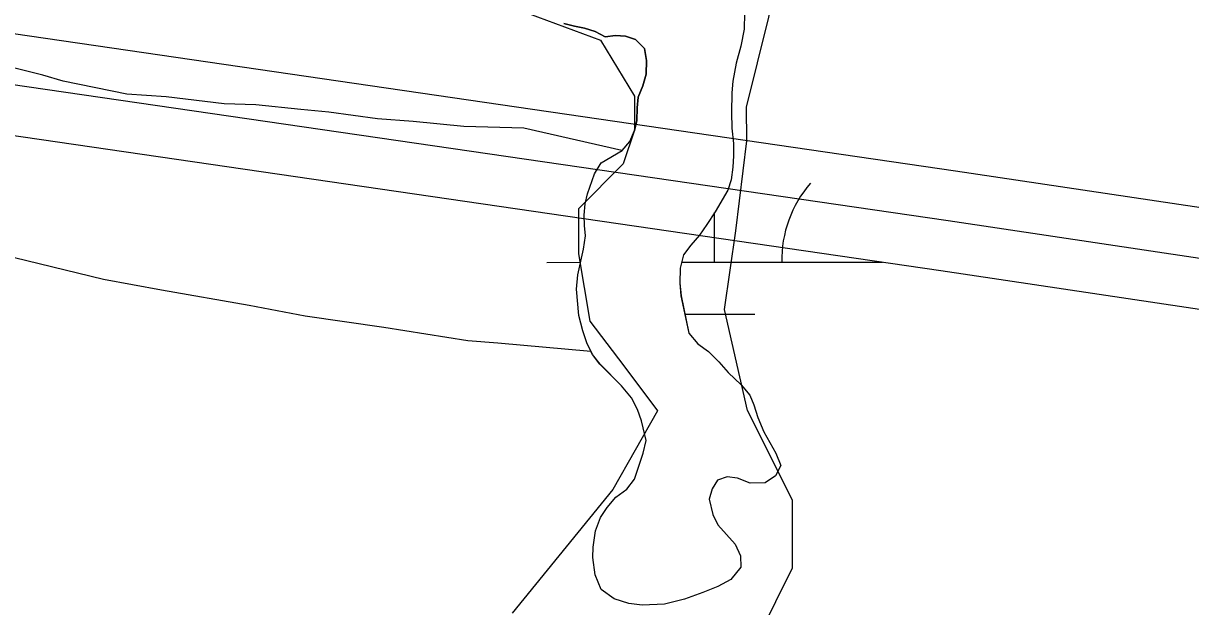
# Model space of a CAD drawing. Extents: x 3279314 to 3317160, y 734079 to 759431.
# Drawn here: x 3307816.5 to 3308164.3, y 756376.4 to 756550 of the extents above; entities that cross this region are included whole.
import ezdxf

# ---------------------------------------------------------------- set-up
doc = ezdxf.new("R2010")
doc.units = 0
for name, color, linetype in [('V-ROAD-CNTR', 7, 'Continuous'), ('V-SITE-VEGE', 7, 'Continuous'), ('V-TOPO-SHOR', 7, 'Continuous'), ('V-WETL-SWMP', 7, 'Continuous')]:
    doc.layers.add(name, color=color, linetype=linetype)

msp = doc.modelspace()

# ---------------------------------------------------------------- linework, layer by layer
at = {"layer": 'V-ROAD-CNTR'}
for points in [[(3309580.83, 756285.84), (3309454.89, 756303.52), (3308954.55, 756379.72), (3308656.82, 756421.96), (3308094.24, 756506.01), (3307567.72, 756582.64), (3306992.15, 756663.11), (3306373.34, 756753.36), (3305484.27, 756879.78), (3304917.24, 756967.07), (3304347.59, 757047.14), (3303582.54, 757158.21), (3303505.23, 757169.78), (3303449.6, 757179.28), (3303406.91, 757198.42), (3303370.58, 757229), (3303319.73, 757265.64), (3303277.65, 757291.26), (3303242.8, 757309.16), (3303195.6, 757315.52), (3303162.05, 757304.15)], [(3309578.17, 756255.92), (3309450.54, 756273.83), (3308950.18, 756350.04), (3308652.5, 756392.27), (3308089.86, 756476.33), (3307563.48, 756552.94), (3306987.91, 756633.42), (3306369.07, 756723.67), (3305732.15, 756814.23)], [(3308952.37, 756364.88), (3308654.66, 756407.11), (3308092.05, 756491.17), (3307565.6, 756567.79), (3306990.03, 756648.27)], [(3308952.37, 756364.88), (3308654.66, 756407.11), (3308092.05, 756491.17), (3307565.6, 756567.79), (3306990.03, 756648.27)]]:
    msp.add_lwpolyline(points, dxfattribs=at)
at = {"layer": 'V-SITE-VEGE'}
for points in [[(3308031.39, 756553.05), (3308031.29, 756548.27)], [(3307977.51, 756550), (3307980.66, 756549.17)], [(3307980.66, 756549.17), (3307983.67, 756548.61), (3307986.82, 756547.63), (3307989.82, 756546.01), (3307992.9, 756546.4), (3307995.9, 756546.22), (3307998.89, 756545.24), (3308001.55, 756542.48), (3308002.18, 756538.99), (3308002.09, 756534.86), (3308001.1, 756531.39), (3307999.71, 756527.99), (3307999.38, 756524.83), (3307999.28, 756521.11), (3307998.62, 756518.12), (3307997.15, 756514.88), (3307994.85, 756512.13), (3307965.57, 756518.85), (3307947.7, 756519.28), (3307932.64, 756520.75), (3307922.04, 756521.57), (3307907.55, 756523.59), (3307899.18, 756524.35), (3307885.81, 756525.79), (3307876.31, 756526.01), (3307859.03, 756528.1), (3307847.31, 756528.94), (3307828.39, 756532.75), (3307822.29, 756534.57), (3307805.06, 756538.89)], [(3308031.29, 756548.27), (3308030.22, 756543.26), (3308028.82, 756538.16), (3308027.91, 756532.82), (3308027.57, 756529.34), (3308027.47, 756523.43), (3308027.61, 756518.81), (3308028.08, 756514.2), (3308028.06, 756510.55), (3308027.89, 756507.23), (3308027.39, 756503.43), (3308026.41, 756500.35), (3308022.57, 756493.89), (3308020.13, 756490.09), (3308017.93, 756486.95), (3308015.33, 756483.96), (3308013.21, 756481.05), (3308012.22, 756477.17), (3308012.04, 756472.64), (3308012.43, 756468.91), (3308014.74, 756457.81), (3308017.4, 756454.64), (3308020.63, 756452.36), (3308023.69, 756449.27), (3308026.51, 756446.02), (3308030.31, 756442.36), (3308032.97, 756439.27), (3308034.17, 756436.43), (3308035.29, 756432.7), (3308037.13, 756428.41), (3308040.67, 756422.08), (3308042.2, 756418.34), (3308040.56, 756415.27), (3308037.48, 756413.18), (3308033.02, 756413.12), (3308029.22, 756414.59), (3308026.23, 756415.01), (3308023.31, 756414.04), (3308021.68, 756411.46), (3308020.86, 756408.31), (3308021.89, 756403.77), (3308023.42, 756400.69), (3308028.58, 756394.92), (3308030.11, 756391.51), (3308030.25, 756388.1), (3308027.24, 756384.47), (3308023.43, 756382.38), (3308018.89, 756380.54), (3308013.45, 756378.62), (3308007.54, 756377.1), (3308000.9, 756376.81), (3307996.93, 756377.3), (3307992.56, 756378.7), (3307988.69, 756381.47), (3307986.85, 756385.85), (3307986.22, 756391.03), (3307986.23, 756394.11), (3307986.98, 756398.88), (3307988.45, 756402.85), (3307990.4, 756405.92), (3307993.01, 756408.98), (3307996.33, 756411.32), (3307998.62, 756414.31), (3308001.16, 756422.07), (3308002.06, 756425.79), (3308000.71, 756431.71), (3307999.51, 756435.03), (3307997.66, 756438.52), (3307994.68, 756442.09), (3307988.3, 756448.52), (3307986.05, 756451.44), (3307985.6, 756452.36), (3307957.9, 756454.75), (3307948.97, 756455.52), (3307923.91, 756459.47), (3307900.51, 756462.83), (3307883.82, 756466.02), (3307857.65, 756470.56), (3307840.4, 756473.77), (3307809.83, 756481.2)]]:
    msp.add_lwpolyline(points, dxfattribs=at)
at = {"layer": 'V-TOPO-SHOR'}
for points in [[(3308035.7, 756367.85), (3308045.68, 756387.94), (3308045.64, 756408.01), (3308032.2, 756434.73), (3308025.44, 756464.81), (3308028.73, 756488.23), (3308032.01, 756514.99), (3308031.98, 756525.02), (3308041.92, 756565.17), (3308055.25, 756585.27), (3308058.57, 756595.31), (3308088.61, 756622.14), (3308091.9, 756642.21), (3308085.14, 756672.29), (3308078.39, 756702.37), (3308088.34, 756735.84), (3308084.92, 756765.93), (3308074.84, 756785.97)], [(3307774.38, 756567.89), (3307851.33, 756554.69), (3307901.49, 756554.81), (3307924.89, 756558.21), (3307961.69, 756554.95), (3307988.46, 756544.98), (3307998.54, 756528.29), (3307998.56, 756518.25), (3307995.24, 756508.21), (3307981.89, 756494.81), (3307981.92, 756481.43), (3307985.32, 756461.37), (3307995.38, 756448.02), (3308005.44, 756434.67), (3307992.12, 756411.23), (3307962.11, 756374.37)]]:
    msp.add_lwpolyline(points, dxfattribs=at)
at = {"layer": 'V-WETL-SWMP'}
for p, q in [((3308031.39, 756553.05), (3308031.29, 756548.27)), ((3308031.39, 756553.05), (3308031.29, 756548.27)), ((3307980.66, 756549.17), (3307977.51, 756550)), ((3307980.66, 756549.17), (3307977.51, 756550)), ((3307983.68, 756548.61), (3307980.66, 756549.17)), ((3307983.68, 756548.61), (3307980.66, 756549.17)), ((3307986.83, 756547.63), (3307983.68, 756548.61)), ((3307986.83, 756547.63), (3307983.68, 756548.61)), ((3307989.82, 756546.01), (3307986.83, 756547.63)), ((3307989.82, 756546.01), (3307986.83, 756547.63)), ((3307992.9, 756546.4), (3307989.82, 756546.01)), ((3307992.9, 756546.4), (3307989.82, 756546.01)), ((3307995.9, 756546.22), (3307992.9, 756546.4)), ((3307995.9, 756546.22), (3307992.9, 756546.4)), ((3307998.89, 756545.24), (3307995.9, 756546.22)), ((3307998.89, 756545.24), (3307995.9, 756546.22)), ((3308031.29, 756548.27), (3308030.22, 756543.25)), ((3308031.29, 756548.27), (3308030.22, 756543.25)), ((3308001.55, 756542.48), (3307998.89, 756545.24)), ((3308001.55, 756542.48), (3307998.89, 756545.24)), ((3308030.22, 756543.25), (3308028.82, 756538.16)), ((3308030.22, 756543.25), (3308028.82, 756538.16)), ((3308002.19, 756538.99), (3308001.55, 756542.48)), ((3308002.19, 756538.99), (3308001.55, 756542.48)), ((3308002.09, 756534.86), (3308002.19, 756538.99)), ((3308002.09, 756534.86), (3308002.19, 756538.99)), ((3308028.82, 756538.16), (3308027.91, 756532.82)), ((3308028.82, 756538.16), (3308027.91, 756532.82)), ((3308001.1, 756531.39), (3308002.09, 756534.86)), ((3308001.1, 756531.39), (3308002.09, 756534.86)), ((3308027.91, 756532.82), (3308027.57, 756529.34)), ((3308027.91, 756532.82), (3308027.57, 756529.34)), ((3307999.71, 756527.99), (3308001.1, 756531.39)), ((3307999.71, 756527.99), (3308001.1, 756531.39)), ((3308027.57, 756529.34), (3308027.47, 756523.43)), ((3308027.57, 756529.34), (3308027.47, 756523.43)), ((3307999.38, 756524.83), (3307999.71, 756527.99)), ((3307999.38, 756524.83), (3307999.71, 756527.99)), ((3307999.28, 756521.11), (3307999.38, 756524.83)), ((3307999.28, 756521.11), (3307999.38, 756524.83)), ((3308027.47, 756523.43), (3308027.61, 756518.81)), ((3308027.47, 756523.43), (3308027.61, 756518.81)), ((3307998.62, 756518.12), (3307999.28, 756521.11)), ((3307998.62, 756518.12), (3307999.28, 756521.11)), ((3308027.61, 756518.81), (3308028.08, 756514.19)), ((3308027.61, 756518.81), (3308028.08, 756514.19)), ((3307994.87, 756512.14), (3307997.15, 756514.88)), ((3307994.87, 756512.14), (3307997.15, 756514.88)), ((3307997.15, 756514.88), (3307998.62, 756518.12)), ((3307997.15, 756514.88), (3307998.62, 756518.12)), ((3307988.7, 756508.52), (3307994.87, 756512.14)), ((3307988.7, 756508.52), (3307994.87, 756512.14)), ((3308028.08, 756514.19), (3308028.07, 756510.55)), ((3308028.08, 756514.19), (3308028.07, 756510.55)), ((3307986.67, 756505.21), (3307988.7, 756508.52)), ((3307986.67, 756505.21), (3307988.7, 756508.52)), ((3308028.07, 756510.55), (3308027.89, 756507.23)), ((3308028.07, 756510.55), (3308027.89, 756507.23)), ((3307984.54, 756499.22), (3307986.67, 756505.21)), ((3307984.54, 756499.22), (3307986.67, 756505.21)), ((3308027.89, 756507.23), (3308027.39, 756503.43)), ((3308027.89, 756507.23), (3308027.39, 756503.43)), ((3308027.39, 756503.43), (3308026.41, 756500.35)), ((3308027.39, 756503.43), (3308026.41, 756500.35)), ((3307983.88, 756496.23), (3307984.54, 756499.22)), ((3307983.88, 756496.23), (3307984.54, 756499.22)), ((3308026.41, 756500.35), (3308022.58, 756493.89)), ((3308026.41, 756500.35), (3308022.58, 756493.89)), ((3307983.54, 756492.91), (3307983.88, 756496.23)), ((3307983.54, 756492.91), (3307983.88, 756496.23)), ((3307983.69, 756489.83), (3307983.54, 756492.91)), ((3307983.69, 756489.83), (3307983.54, 756492.91)), ((3308022.58, 756493.89), (3308020.13, 756490.09)), ((3308022.58, 756493.89), (3308020.13, 756490.09)), ((3308022.43, 756478.89), (3308022.42, 756493.65)), ((3307984, 756486.75), (3307983.69, 756489.83)), ((3307984, 756486.75), (3307983.69, 756489.83)), ((3308020.13, 756490.09), (3308017.93, 756486.94)), ((3308020.13, 756490.09), (3308017.93, 756486.94)), ((3307983.42, 756482.79), (3307984, 756486.75)), ((3307983.42, 756482.79), (3307984, 756486.75)), ((3308015.33, 756483.96), (3308013.21, 756481.05)), ((3308015.33, 756483.96), (3308013.21, 756481.05)), ((3308017.93, 756486.94), (3308015.33, 756483.96)), ((3308017.93, 756486.94), (3308015.33, 756483.96)), ((3307981.69, 756475.1), (3307983.42, 756482.79)), ((3307981.69, 756475.1), (3307983.42, 756482.79)), ((3308013.21, 756481.05), (3308012.23, 756477.17)), ((3308013.21, 756481.05), (3308012.23, 756477.17)), ((3307972.43, 756478.86), (3307982.54, 756478.87)), ((3308012.23, 756477.17), (3308012.05, 756472.64)), ((3308012.23, 756477.17), (3308012.05, 756472.64)), ((3308012.66, 756478.88), (3308072.43, 756478.91)), ((3307981.35, 756470.89), (3307981.69, 756475.1)), ((3307981.35, 756470.89), (3307981.69, 756475.1)), ((3307981.97, 756463.04), (3307981.35, 756470.89)), ((3307981.97, 756463.04), (3307981.35, 756470.89)), ((3308012.05, 756472.64), (3308012.44, 756468.91)), ((3308012.05, 756472.64), (3308012.44, 756468.91)), ((3308012.44, 756468.91), (3308014.74, 756457.81)), ((3308012.44, 756468.91), (3308014.74, 756457.81)), ((3307983.16, 756458.42), (3307981.97, 756463.04)), ((3307983.16, 756458.42), (3307981.97, 756463.04)), ((3308013.57, 756463.45), (3308034.44, 756463.46)), ((3307984.36, 756454.93), (3307983.16, 756458.42)), ((3307984.36, 756454.93), (3307983.16, 756458.42)), ((3308014.74, 756457.81), (3308017.4, 756454.64)), ((3308014.74, 756457.81), (3308017.4, 756454.64)), ((3307986.05, 756451.44), (3307984.36, 756454.93)), ((3307986.05, 756451.44), (3307984.36, 756454.93)), ((3308017.4, 756454.64), (3308020.63, 756452.36)), ((3308017.4, 756454.64), (3308020.63, 756452.36)), ((3308020.63, 756452.36), (3308023.7, 756449.27)), ((3308020.63, 756452.36), (3308023.7, 756449.27)), ((3307988.31, 756448.52), (3307986.05, 756451.44)), ((3307988.31, 756448.52), (3307986.05, 756451.44)), ((3308023.7, 756449.27), (3308026.52, 756446.02)), ((3308023.7, 756449.27), (3308026.52, 756446.02)), ((3307994.68, 756442.09), (3307988.31, 756448.52)), ((3307994.68, 756442.09), (3307988.31, 756448.52)), ((3308026.52, 756446.02), (3308030.31, 756442.36)), ((3308026.52, 756446.02), (3308030.31, 756442.36)), ((3307997.66, 756438.52), (3307994.68, 756442.09)), ((3307997.66, 756438.52), (3307994.68, 756442.09)), ((3308030.31, 756442.36), (3308032.97, 756439.27)), ((3308030.31, 756442.36), (3308032.97, 756439.27)), ((3307999.51, 756435.03), (3307997.66, 756438.52)), ((3307999.51, 756435.03), (3307997.66, 756438.52)), ((3308032.97, 756439.27), (3308034.17, 756436.43)), ((3308032.97, 756439.27), (3308034.17, 756436.43)), ((3308000.71, 756431.71), (3307999.51, 756435.03)), ((3308000.71, 756431.71), (3307999.51, 756435.03)), ((3308034.17, 756436.43), (3308035.29, 756432.7)), ((3308034.17, 756436.43), (3308035.29, 756432.7)), ((3308002.06, 756425.79), (3308000.71, 756431.71)), ((3308002.06, 756425.79), (3308000.71, 756431.71)), ((3308035.29, 756432.7), (3308037.14, 756428.4)), ((3308035.29, 756432.7), (3308037.14, 756428.4)), ((3308037.14, 756428.4), (3308040.67, 756422.07)), ((3308037.14, 756428.4), (3308040.67, 756422.07)), ((3308001.16, 756422.07), (3308002.06, 756425.79)), ((3308001.16, 756422.07), (3308002.06, 756425.79)), ((3307998.62, 756414.3), (3308001.16, 756422.07)), ((3307998.62, 756414.3), (3308001.16, 756422.07)), ((3308040.67, 756422.07), (3308042.2, 756418.34)), ((3308040.67, 756422.07), (3308042.2, 756418.34)), ((3308042.2, 756418.34), (3308040.57, 756415.27)), ((3308042.2, 756418.34), (3308040.57, 756415.27)), ((3307996.34, 756411.32), (3307998.62, 756414.3)), ((3307996.34, 756411.32), (3307998.62, 756414.3)), ((3308023.31, 756414.05), (3308021.68, 756411.46)), ((3308023.31, 756414.05), (3308021.68, 756411.46)), ((3308026.23, 756415.01), (3308023.31, 756414.05)), ((3308026.23, 756415.01), (3308023.31, 756414.05)), ((3308029.23, 756414.59), (3308026.23, 756415.01)), ((3308029.23, 756414.59), (3308026.23, 756415.01)), ((3308033.03, 756413.12), (3308029.23, 756414.59)), ((3308033.03, 756413.12), (3308029.23, 756414.59)), ((3308040.57, 756415.27), (3308037.48, 756413.18)), ((3308040.57, 756415.27), (3308037.48, 756413.18)), ((3307993.01, 756408.98), (3307996.34, 756411.32)), ((3307993.01, 756408.98), (3307996.34, 756411.32)), ((3308021.68, 756411.46), (3308020.86, 756408.31)), ((3308021.68, 756411.46), (3308020.86, 756408.31)), ((3308037.48, 756413.18), (3308033.03, 756413.12)), ((3308037.48, 756413.18), (3308033.03, 756413.12)), ((3307990.41, 756405.92), (3307993.01, 756408.98)), ((3307990.41, 756405.92), (3307993.01, 756408.98)), ((3308020.86, 756408.31), (3308021.9, 756403.77)), ((3308020.86, 756408.31), (3308021.9, 756403.77)), ((3307988.45, 756402.85), (3307990.41, 756405.92)), ((3307988.45, 756402.85), (3307990.41, 756405.92)), ((3308021.9, 756403.77), (3308023.42, 756400.68)), ((3308021.9, 756403.77), (3308023.42, 756400.68)), ((3307986.98, 756398.88), (3307988.45, 756402.85)), ((3307986.98, 756398.88), (3307988.45, 756402.85)), ((3308023.42, 756400.68), (3308028.58, 756394.91)), ((3308023.42, 756400.68), (3308028.58, 756394.91)), ((3307986.23, 756394.11), (3307986.98, 756398.88)), ((3307986.23, 756394.11), (3307986.98, 756398.88)), ((3307986.22, 756391.03), (3307986.23, 756394.11)), ((3307986.22, 756391.03), (3307986.23, 756394.11)), ((3308028.58, 756394.91), (3308030.11, 756391.51)), ((3308028.58, 756394.91), (3308030.11, 756391.51)), ((3307986.84, 756385.85), (3307986.22, 756391.03)), ((3307986.84, 756385.85), (3307986.22, 756391.03)), ((3308030.11, 756391.51), (3308030.26, 756388.11)), ((3308030.11, 756391.51), (3308030.26, 756388.11)), ((3308030.26, 756388.11), (3308027.25, 756384.47)), ((3308030.26, 756388.11), (3308027.25, 756384.47)), ((3307988.69, 756381.47), (3307986.84, 756385.85)), ((3307988.69, 756381.47), (3307986.84, 756385.85)), ((3308027.25, 756384.47), (3308023.43, 756382.38)), ((3308027.25, 756384.47), (3308023.43, 756382.38)), ((3307992.57, 756378.7), (3307988.69, 756381.47)), ((3307992.57, 756378.7), (3307988.69, 756381.47)), ((3308018.89, 756380.54), (3308013.46, 756378.62)), ((3308018.89, 756380.54), (3308013.46, 756378.62)), ((3308023.43, 756382.38), (3308018.89, 756380.54)), ((3308023.43, 756382.38), (3308018.89, 756380.54)), ((3307996.93, 756377.31), (3307992.57, 756378.7)), ((3307996.93, 756377.31), (3307992.57, 756378.7)), ((3308000.9, 756376.8), (3307996.93, 756377.31)), ((3308000.9, 756376.8), (3307996.93, 756377.31)), ((3308007.54, 756377.1), (3308000.9, 756376.8)), ((3308007.54, 756377.1), (3308000.9, 756376.8)), ((3308013.46, 756378.62), (3308007.54, 756377.1)), ((3308013.46, 756378.62), (3308007.54, 756377.1))]:
    msp.add_line(p, q, dxfattribs=at)
msp.add_arc((3308077.67, 756479.39), 35.25, 139.2573, 180.801, dxfattribs=at)

doc.saveas('drawing.dxf')
